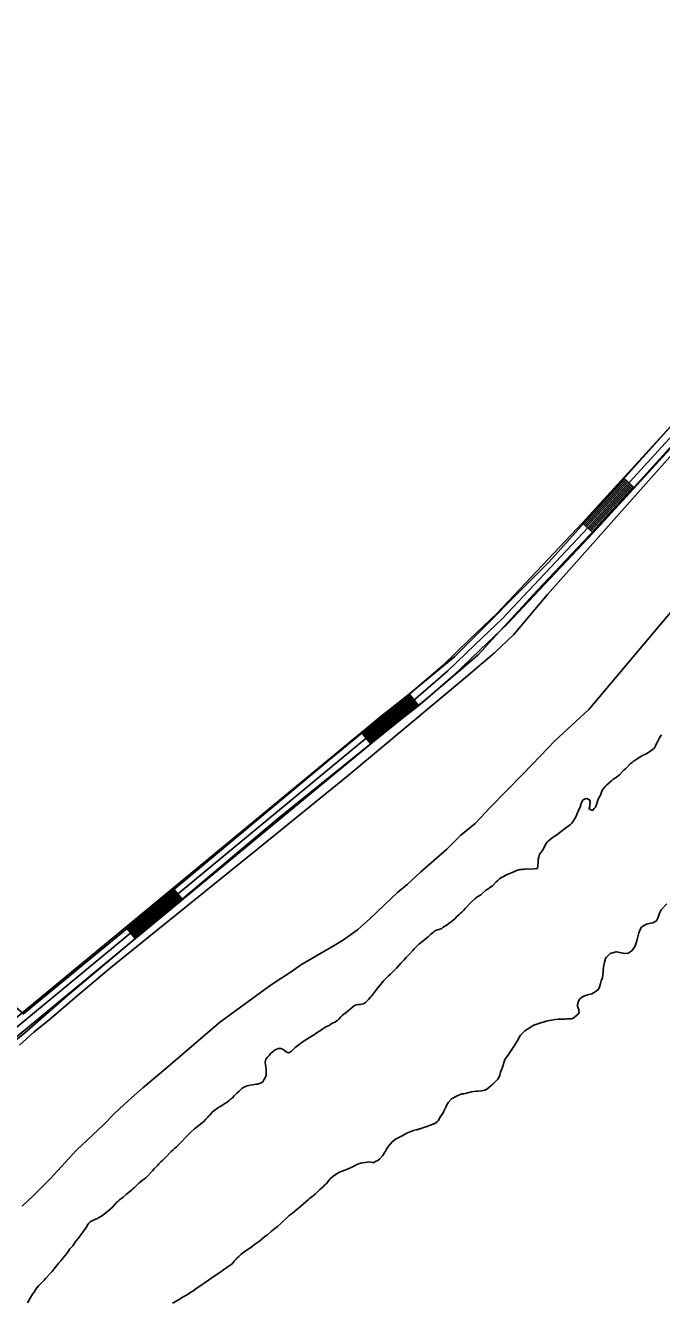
# Model space of a CAD drawing. Extents: x 3177185 to 3215018, y 812988 to 838321.
# Drawn here: x 3204426 to 3205726, y 833574 to 836182 of the extents above; entities that cross this region are included whole.
import ezdxf

# ---------------------------------------------------------------- set-up
doc = ezdxf.new("R2010")
doc.units = 0
for name, color, linetype in [('V-LEVE-TOET', 7, 'Continuous'), ('V-ROAD-CNTR', 7, 'Continuous'), ('V-SITE-VEGE', 7, 'Continuous'), ('V-TOPO-SHOR', 7, 'Continuous')]:
    doc.layers.add(name, color=color, linetype=linetype)

msp = doc.modelspace()

# ---------------------------------------------------------------- linework, layer by layer
at = {"layer": 'V-LEVE-TOET'}
for points in [[(3206477.2, 836395.2), (3206456, 836106.4), (3206439.6, 835986.9), (3206437.8, 835969.7), (3206431.1, 835952.6), (3206415.6, 835932.4), (3206397, 835918.5), (3206379.2, 835905.2), (3206351.8, 835885.4), (3206321.3, 835862), (3206305.6, 835846.7), (3206282.1, 835822.7), (3206265.2, 835802.4), (3206244.5, 835781.5), (3206215.1, 835757.1), (3206050.6, 835598.5), (3205966.8, 835521.9), (3205896.6, 835462.3), (3205869.3, 835436.5), (3205834.2, 835398.1), (3205810, 835372.3), (3205775.3, 835337.5), (3205732.1, 835288.6), (3205492.8, 835019.8)], [(3204413.6, 834099.7), (3204443.2, 834126.1), (3204474.6, 834150.9), (3204535.9, 834203.8), (3204599.5, 834257.6), (3204677.8, 834320.9), (3204901.1, 834500.2), (3205085.7, 834650.5), (3205325.2, 834850.6), (3205384.9, 834900.5), (3205424.2, 834937.9), (3205456.5, 834976.4), (3205492.8, 835019.8)], [(3205711.9, 834944.2), (3205763.1, 835004.9)], [(3205711.9, 834944.2), (3205577.7, 834785), (3205508.1, 834721.1), (3205478.8, 834690.4), (3205443.1, 834653.9), (3205407.2, 834617.1), (3205376.8, 834585.3), (3205344.9, 834552.2), (3205316.2, 834528.1), (3205287.2, 834499.7), (3205260.9, 834476.3), (3205233.9, 834453.2), (3205205.9, 834427.4), (3205186.6, 834411.1), (3205159.6, 834386.3), (3205129.7, 834357.2), (3205104.7, 834334.8), (3205076, 834314.7), (3205056.7, 834303.3), (3205035.7, 834290.6), (3205019.3, 834281.2), (3204990, 834264.4), (3204966.7, 834248), (3204942.3, 834232), (3204923.3, 834218.9), (3204822.4, 834145.9), (3204741.1, 834075.7), (3204699.1, 834040.2), (3204665.8, 834012.1), (3204636.8, 833986.3), (3204608.1, 833959.6), (3204585.5, 833936.8), (3204530.2, 833884.7), (3204499.2, 833851.2), (3204477.2, 833827.1), (3204441.9, 833791.7), (3204419.3, 833770.3)]]:
    msp.add_lwpolyline(points, dxfattribs=at)
at = {"layer": 'V-ROAD-CNTR'}
for p, q in [((3205648.6, 835258.3), (3205670.7, 835238.1)), ((3205564.2, 835166.1), (3205586.4, 835145.8)), ((3205210.9, 834816.5), (3205229.3, 834792.9)), ((3205112.9, 834738.2), (3205132.1, 834715)), ((3204727.5, 834419.7), (3204746.6, 834396.6)), ((3204631.1, 834340.1), (3204650.2, 834317))]:
    msp.add_line(p, q, dxfattribs=at)
for points in [[(3201864.3, 832213.2), (3202706, 832924.7), (3203292.9, 833419.7), (3203652.9, 833722.5), (3203671.2, 833736.2), (3203697.7, 833753.6), (3203732.5, 833776.9), (3203767.7, 833796.4), (3203801.5, 833810.2), (3204158.2, 833970.4), (3204180.8, 833982), (3204197.6, 833995.3), (3204244.8, 834027.4), (3204309.9, 834077.6), (3204395.3, 834145.4), (3205152.3, 834770.6), (3205214, 834819), (3205279.2, 834875.2), (3205334.6, 834928.4), (3205389.8, 834980.9), (3205564.3, 835166.1), (3205758.6, 835378.6), (3205986.3, 835636.7)], [(3205997.5, 835626.8), (3205769.8, 835368.6), (3205575.3, 835155.9), (3205400.5, 834970.3), (3205345, 834917.5), (3205289.3, 834864.2), (3205223.6, 834807.4), (3205161.7, 834758.9), (3204404.7, 834133.7), (3204319.1, 834065.8), (3204253.6, 834015.3), (3204206.5, 833983.2), (3204189, 833969.4), (3204164.7, 833956.8), (3203807.4, 833796.4), (3203774.2, 833782.8), (3203740.3, 833764.1), (3203705.9, 833741.1), (3203679.9, 833724), (3203662.2, 833710.7), (3203302.6, 833408.2), (3202715.7, 832913.2), (3201873.9, 832201.7)], [(3202803.5, 832967.7), (3203312.3, 833396.8), (3203671.6, 833699), (3203688.5, 833711.7), (3203714.2, 833728.6), (3203748.1, 833751.3), (3203780.7, 833769.3), (3203813.3, 833782.6), (3204171.2, 833943.3), (3204197.1, 833956.7), (3204215.4, 833971.1), (3204262.4, 834003.1), (3204328.3, 834054), (3204414.2, 834122), (3205171.1, 834747.3), (3205233.1, 834795.8), (3205299.4, 834853.1), (3205355.3, 834906.7), (3205411.1, 834959.7), (3205586.2, 835145.7), (3205781, 835358.6), (3206008.8, 835616.9)], [(3205566.4, 835164.1), (3205650.8, 835256.3)], [(3205568.7, 835162), (3205653, 835254.3)], [(3205570.9, 835160), (3205655.2, 835252.3)], [(3205573.1, 835158), (3205657.5, 835250.2)], [(3205575.3, 835156), (3205659.7, 835248.2)], [(3205577.5, 835153.9), (3205661.9, 835246.2)], [(3205579.7, 835151.9), (3205664.1, 835244.2)], [(3205581.9, 835149.9), (3205666.3, 835242.1)], [(3205584.2, 835147.9), (3205668.5, 835240.1)], [(3205114.9, 834735.8), (3205154.2, 834768.3), (3205212.7, 834814.1)], [(3205116.8, 834733.5), (3205156, 834766), (3205214.6, 834811.8)], [(3205118.7, 834731.2), (3205157.9, 834763.6), (3205216.4, 834809.4)], [(3205120.6, 834728.9), (3205159.8, 834761.3), (3205218.2, 834807)], [(3205122.5, 834726.6), (3205161.7, 834758.9), (3205220.1, 834804.7)], [(3205124.4, 834724.3), (3205163.6, 834756.6), (3205221.9, 834802.3)], [(3205126.3, 834722), (3205165.4, 834754.3), (3205223.8, 834799.9)], [(3205128.2, 834719.6), (3205167.3, 834751.9), (3205225.6, 834797.6)], [(3205130.1, 834717.3), (3205169.2, 834749.6), (3205227.5, 834795.2)], [(3204633, 834337.8), (3204729.4, 834417.4)], [(3204634.9, 834335.5), (3204731.3, 834415.1)], [(3204636.8, 834333.2), (3204733.2, 834412.8)], [(3204638.7, 834330.9), (3204735.1, 834410.5)], [(3204640.6, 834328.6), (3204737, 834408.2)], [(3204642.5, 834326.2), (3204738.9, 834405.8)], [(3204644.5, 834323.9), (3204740.8, 834403.5)], [(3204646.4, 834321.6), (3204742.7, 834401.2)], [(3204648.3, 834319.3), (3204744.6, 834398.9)]]:
    msp.add_lwpolyline(points, dxfattribs=at)
at = {"layer": 'V-SITE-VEGE'}
for points in [[(3205737.2, 834388.3), (3205725.2, 834375.6), (3205721.9, 834369.2), (3205719.9, 834363.2), (3205717.9, 834357.5), (3205715.6, 834353.5), (3205708.3, 834349.5), (3205703.9, 834348.8), (3205700.9, 834348.1), (3205695.2, 834346.8), (3205687.6, 834342.8), (3205685.2, 834340.4), (3205682.3, 834335.8), (3205679.6, 834329.1), (3205676.3, 834315.1), (3205672.6, 834303.7), (3205670.3, 834298.7), (3205666, 834292.7), (3205661.7, 834289.7), (3205658.7, 834287.3), (3205651.3, 834286.6), (3205647.3, 834287.6), (3205643.6, 834287.9), (3205640.3, 834288.9), (3205637.3, 834289.6), (3205633.6, 834290.3), (3205621.3, 834286.9), (3205613.6, 834278.9), (3205611.3, 834276.5), (3205609.3, 834269.2), (3205607.6, 834258.5), (3205606.7, 834252.8), (3205606.7, 834247.5), (3205606, 834242.8), (3205605.4, 834236.8), (3205603, 834231.1), (3205601.7, 834225.1), (3205599.4, 834218.1), (3205596.4, 834213.4), (3205592.4, 834209.7), (3205583.4, 834204.4), (3205574.7, 834202)], [(3205574.7, 834202), (3205568.7, 834200.3), (3205564.4, 834198), (3205559.4, 834194.3), (3205556.1, 834189.6), (3205554.7, 834182.3), (3205554.7, 834179), (3205556.8, 834171.3), (3205557.8, 834164.9), (3205553.1, 834160.6), (3205547.8, 834156.2), (3205544.4, 834154.2), (3205541.4, 834153.2), (3205532.4, 834152.9), (3205528.8, 834152.5), (3205523.1, 834152.2), (3205519.4, 834152.5), (3205515.1, 834152.5), (3205504.7, 834151.1), (3205493.4, 834148.8), (3205490.4, 834148.1), (3205485.1, 834146.4), (3205481.4, 834145.4), (3205473, 834143.1), (3205465.4, 834140), (3205459.4, 834137), (3205452, 834132.3), (3205446.7, 834129), (3205437.7, 834120), (3205434.7, 834113.9), (3205431.1, 834107.3), (3205427.7, 834101.9), (3205421.7, 834092.9), (3205411.8, 834078.5), (3205407.1, 834072.2), (3205405.1, 834067.8), (3205403.8, 834063.1), (3205401.8, 834056.5), (3205400.5, 834052.5), (3205397.2, 834044.1), (3205395.8, 834038.4), (3205393.5, 834033.4), (3205391.2, 834030.1), (3205385.8, 834024.4), (3205376.5, 834015.7), (3205373.2, 834013), (3205368.9, 834009.7), (3205364.9, 834007.3), (3205357.8, 834006), (3205351.5, 834005.6), (3205347.2, 834005.3), (3205337.5, 834004.3), (3205327.5, 834001.6), (3205322.1, 834000.2), (3205317.8, 833999.9), (3205311.5, 833997.5), (3205306.8, 833995.2), (3205297.1, 833989.5), (3205290.8, 833983.1), (3205288.1, 833978.8), (3205286.1, 833974.1), (3205283.2, 833968.4), (3205281.2, 833964.4), (3205279.5, 833961.4), (3205273.2, 833951.4), (3205270.5, 833945.7), (3205268.2, 833943.4), (3205262.9, 833939.4), (3205253.9, 833936.3), (3205244.5, 833932.3), (3205236.2, 833929.6), (3205225.2, 833926.6), (3205219.2, 833924.9), (3205210.5, 833921.6), (3205204.2, 833918.9), (3205195.8, 833914.2), (3205185.1, 833908.8), (3205182.5, 833907.1), (3205178.2, 833904.1), (3205175.2, 833901.8), (3205167.8, 833893.1), (3205163.8, 833886.7), (3205161.8, 833883.1), (3205159.2, 833879.1), (3205155.5, 833873.4), (3205150.2, 833867), (3205145.9, 833864), (3205142.9, 833862.3), (3205138.2, 833860), (3205134.9, 833860), (3205128.5, 833861), (3205124.8, 833860.6), (3205110.8, 833858.6), (3205103.5, 833855.9), (3205098.8, 833853.2), (3205090.5, 833848.9), (3205085.8, 833846.9), (3205080.8, 833844.9), (3205071.5, 833841.2), (3205067.8, 833839.8), (3205060.8, 833836.1)], [(3205060.8, 833836.1), (3205054.5, 833830.8), (3205048.8, 833826.1), (3205046.1, 833822.8), (3205041.2, 833817.1), (3205038.2, 833814.1), (3205034.2, 833810), (3205027.8, 833804.4), (3205018.2, 833795), (3205011.5, 833789.6), (3205006.8, 833786.3), (3205004.5, 833784.3), (3204993.5, 833774.6), (3204984.5, 833766.9), (3204976.5, 833760.5), (3204971.2, 833755.8), (3204965.2, 833751.5), (3204962.5, 833748.5), (3204948.2, 833735.4), (3204940.9, 833728.7), (3204933.2, 833723), (3204928.2, 833719), (3204920.9, 833712.3), (3204915.2, 833708.3), (3204904.2, 833699.3), (3204893.9, 833691.9), (3204889.2, 833688.2), (3204882.2, 833683.2), (3204877.2, 833679.9), (3204866.9, 833672.2), (3204862.2, 833667.8), (3204858.9, 833664.8), (3204856.6, 833662.5), (3204853.2, 833658.8), (3204847.9, 833652.4), (3204837.2, 833645.1), (3204831.2, 833641.1), (3204827.6, 833637.7), (3204813.6, 833628.7), (3204807.2, 833624.3), (3204799.9, 833619.3), (3204792.9, 833614.9), (3204786.9, 833610.6), (3204774.2, 833601.6), (3204767.9, 833597.2), (3204763.9, 833594.9), (3204758.2, 833590.8), (3204753.6, 833588.2), (3204748.6, 833585.5), (3204738.9, 833579.1), (3204734.2, 833576.4), (3204726.6, 833572.1)]]:
    msp.add_lwpolyline(points, dxfattribs=at)
at = {"layer": 'V-TOPO-SHOR'}
for points in [[(3203284.6, 835103.4), (3203772.6, 834704.9), (3204157.6, 834391.5), (3204421.8, 834163.2), (3204650.1, 834351.2), (3205053.1, 834687), (3205303.8, 834893), (3205496.4, 835086.6), (3205832.1, 835460.5), (3206013.5, 835657.5), (3206223.9, 835881.3), (3206273.2, 835955.2), (3206306.7, 836020.1), (3206317.9, 836069.4), (3206324.6, 836154.4), (3206322.4, 836212.6), (3206317.9, 836259.7), (3206309, 836291), (3206300, 836335.8), (3206246.3, 836528.3)], [(3206373.9, 836040.3), (3206338.1, 836029.1), (3206304.5, 835961.9), (3206264.2, 835897), (3206040.3, 835646.3), (3205919.5, 835514.2), (3205637.4, 835203), (3205471.7, 835028.4), (3205350.8, 834896.3), (3205245.6, 834806.8), (3204943.4, 834562.8), (3204511.4, 834200.1), (3204424, 834124), (3204265.1, 833998.6), (3204159.9, 833933.7), (3204072.6, 833891.2), (3203830.8, 833783.7), (3203730.1, 833741.2), (3203674.1, 833707.6), (3203499.5, 833559.9), (3202948.8, 833092), (3202684.6, 832874.8), (3202360, 832597.2), (3202066.8, 832346.5)], [(3205726.2, 834733), (3205721.8, 834727.4), (3205719.2, 834722), (3205717.8, 834719), (3205714.8, 834712.7), (3205712.9, 834709), (3205710.9, 834706.3), (3205707.5, 834703), (3205705.2, 834701), (3205699.5, 834697.3), (3205696.2, 834695.3), (3205691.9, 834693.3), (3205688.9, 834691.9), (3205683.9, 834688.9), (3205672.5, 834681.5), (3205668.5, 834678.9), (3205665.9, 834676.8), (3205662.2, 834674.2), (3205655.2, 834666.5), (3205652.5, 834663.8), (3205649.9, 834661.5), (3205645.9, 834657.4), (3205640.2, 834651.4), (3205634.2, 834646.7), (3205629.9, 834644.1), (3205626.9, 834642), (3205623.9, 834639.4), (3205619.2, 834635.4), (3205613.5, 834630.7), (3205610.6, 834628), (3205608.2, 834624.3), (3205604.9, 834620), (3205602.2, 834612), (3205600.6, 834609), (3205597.3, 834602.9), (3205595.9, 834599.6), (3205594.3, 834595.3), (3205592.9, 834590.9), (3205590.9, 834585.6), (3205588.6, 834582.9), (3205585.3, 834578.9), (3205581.6, 834580.2), (3205577.6, 834582.9), (3205579.3, 834585.9), (3205579.9, 834589.9), (3205580.6, 834595.6), (3205578.9, 834600.6), (3205574.6, 834602.6), (3205571.2, 834602.9), (3205566.2, 834600.2), (3205564.2, 834597.5), (3205562.2, 834593.2), (3205559.6, 834585.8), (3205557.2, 834580.8), (3205554.6, 834573.8), (3205552.9, 834570.5)], [(3205552.9, 834570.5), (3205551.6, 834567.1), (3205548.6, 834562.1), (3205545.6, 834557.1), (3205542.6, 834552.8), (3205540.3, 834550.4), (3205537.6, 834548.4), (3205528, 834541.4), (3205524.6, 834538.4), (3205521, 834535.7), (3205515.3, 834531.7), (3205511.3, 834528.3), (3205505.6, 834524.6), (3205499, 834520.3), (3205494.6, 834516.3), (3205492.6, 834513.9), (3205489.6, 834510.6), (3205484.6, 834500.2), (3205482, 834496.2), (3205480, 834493.9), (3205477, 834489.2), (3205475, 834483.2), (3205474.3, 834479.2), (3205474, 834475.8), (3205474, 834472.2), (3205473.4, 834466.2), (3205472.4, 834460.5), (3205466.4, 834459.8), (3205457, 834459.1), (3205451.7, 834459.4), (3205447.7, 834459.1), (3205444.3, 834458.8), (3205441.3, 834458.1), (3205437, 834458.1), (3205429.7, 834456.1), (3205425.3, 834454), (3205421, 834452.4), (3205417.7, 834451), (3205414.3, 834449.7), (3205407.7, 834446.3), (3205402, 834443), (3205397.7, 834441), (3205394.7, 834439), (3205390.7, 834435.3), (3205388.3, 834432.9), (3205381, 834425.2), (3205374.3, 834420.6), (3205371, 834418.2), (3205367.3, 834415.9), (3205359.3, 834409.2), (3205356.7, 834406.8), (3205350.7, 834402.8), (3205347.7, 834400.8), (3205344.3, 834398.5), (3205338, 834392.1), (3205334.3, 834389.1), (3205328, 834381.7), (3205325, 834378.4), (3205321.4, 834374.7), (3205317.7, 834371.4), (3205315.4, 834369), (3205312.4, 834366.4), (3205308.4, 834362.7), (3205303.7, 834357.7), (3205299.4, 834354), (3205296.7, 834352), (3205292, 834348.6), (3205287.7, 834345.3), (3205280, 834340.3), (3205276.7, 834337.9), (3205273, 834336.2), (3205266, 834334.2), (3205263, 834332.9), (3205259.7, 834330.2), (3205254.4, 834326.2), (3205250, 834321.5), (3205245.7, 834318.2), (3205241.4, 834314.8), (3205238.7, 834312.8), (3205232.4, 834307.4), (3205230.1, 834305.4), (3205225.7, 834301.8), (3205220.4, 834296.1), (3205217.7, 834293.1), (3205210.1, 834284.7), (3205204.1, 834278.3), (3205199.7, 834273.7), (3205193.4, 834266.6), (3205184.1, 834256.9), (3205178.1, 834250.6), (3205175.4, 834247.6), (3205172.1, 834244.2), (3205167.8, 834240.9), (3205162.8, 834235.9), (3205160.4, 834233.5), (3205157.8, 834230.5), (3205152.1, 834223.8), (3205146.1, 834216.5), (3205141.5, 834210.1), (3205135.1, 834202.1), (3205133.1, 834199.8)], [(3205651.3, 834286.6), (3205658.7, 834287.3), (3205661.7, 834289.7), (3205666, 834292.7), (3205670.3, 834298.7), (3205672.6, 834303.7), (3205676.3, 834315.1), (3205679.6, 834329.1), (3205680.9, 834332.4), (3205682.3, 834335.8), (3205685.2, 834340.4), (3205687.6, 834342.8), (3205695.2, 834346.8), (3205700.9, 834348.1), (3205703.9, 834348.8), (3205708.3, 834349.5), (3205715.6, 834353.5), (3205717.9, 834357.5), (3205719.9, 834363.2), (3205721.9, 834369.2), (3205725.2, 834375.6), (3205737.2, 834388.3)], [(3205185.1, 833908.8), (3205195.8, 833914.2), (3205204.2, 833918.9), (3205210.5, 833921.6), (3205219.2, 833924.9), (3205225.2, 833926.6), (3205232.5, 833928.6), (3205236.2, 833929.6), (3205244.5, 833932.3), (3205253.9, 833936.3), (3205256.9, 833937.3), (3205262.9, 833939.4), (3205268.2, 833943.4), (3205270.5, 833945.7), (3205273.2, 833951.4), (3205279.5, 833961.4), (3205281.2, 833964.4), (3205283.2, 833968.4), (3205286.1, 833974.1), (3205288.1, 833978.8), (3205290.8, 833983.1), (3205297.1, 833989.5), (3205306.8, 833995.2), (3205311.5, 833997.5), (3205317.8, 833999.9), (3205322.1, 834000.2), (3205327.5, 834001.6), (3205337.5, 834004.3), (3205347.2, 834005.3), (3205351.5, 834005.6), (3205357.8, 834006), (3205364.9, 834007.3), (3205368.9, 834009.7), (3205373.2, 834013), (3205376.5, 834015.7), (3205381.2, 834020), (3205385.8, 834024.4), (3205391.2, 834030.1), (3205393.5, 834033.4), (3205395.8, 834038.4), (3205397.2, 834044.1), (3205400.5, 834052.5), (3205401.8, 834056.5), (3205403.8, 834063.1), (3205405.1, 834067.8), (3205407.1, 834072.2), (3205411.8, 834078.5), (3205421.7, 834092.9), (3205427.7, 834101.9), (3205431.1, 834107.3), (3205434.7, 834113.9), (3205437.7, 834120), (3205446.7, 834129), (3205452, 834132.3), (3205459.4, 834137), (3205465.4, 834140), (3205473, 834143.1), (3205481.4, 834145.4), (3205485.1, 834146.4), (3205490.4, 834148.1), (3205493.4, 834148.8), (3205504.7, 834151.1), (3205515.1, 834152.5), (3205519.4, 834152.5), (3205523.1, 834152.2), (3205528.8, 834152.5), (3205532.4, 834152.9), (3205541.4, 834153.2), (3205544.4, 834154.2), (3205547.8, 834156.2), (3205553.1, 834160.6), (3205557.8, 834164.9), (3205556.8, 834171.3), (3205554.7, 834179), (3205554.7, 834182.3), (3205556.1, 834189.6), (3205559.4, 834194.3), (3205564.4, 834198), (3205568.7, 834200.3), (3205574.7, 834202), (3205583.4, 834204.4), (3205592.4, 834209.7), (3205596.4, 834213.4), (3205599.4, 834218.1), (3205601.7, 834225.1), (3205603, 834231.1), (3205605.4, 834236.8), (3205606, 834242.8), (3205606.7, 834247.5), (3205606.7, 834252.8), (3205607.6, 834258.5), (3205609.3, 834269.2), (3205611.3, 834276.5), (3205613.6, 834278.9), (3205621.3, 834286.9), (3205633.6, 834290.3), (3205637.3, 834289.6), (3205640.3, 834288.9), (3205643.6, 834287.9), (3205647.3, 834287.6), (3205651.3, 834286.6)], [(3205133.1, 834199.8), (3205131.1, 834197.4), (3205126.8, 834192.7), (3205124.1, 834189.7), (3205121.2, 834186.4), (3205116.5, 834183.7), (3205110.1, 834182.7), (3205105.1, 834182.3), (3205099.8, 834181), (3205095.1, 834178), (3205085.5, 834169.3), (3205081.5, 834165.9), (3205076.8, 834162.6), (3205073.5, 834160.3), (3205070.8, 834157.2), (3205066.5, 834152.2), (3205063.5, 834149.6), (3205058.5, 834146.5), (3205054.8, 834144.9), (3205049.8, 834142.2), (3205046.5, 834139.8), (3205040.1, 834136.8), (3205031.5, 834131.1), (3205026.8, 834127.8), (3205022.5, 834125.1), (3205019.5, 834123.4), (3205016.8, 834121.4), (3205009.8, 834117.1), (3205004.8, 834113.4), (3204999.2, 834110), (3204991.8, 834105.7), (3204982.5, 834099), (3204979.8, 834097), (3204977.2, 834094.6), (3204974.8, 834091.6), (3204968.8, 834086.3), (3204963.8, 834083.6), (3204960.8, 834084.6), (3204952.5, 834090.6), (3204948.1, 834092.9), (3204943.4, 834092.9), (3204936.1, 834089.9), (3204930.1, 834085.2), (3204926.8, 834082.2), (3204924.5, 834079.2), (3204920.8, 834074.8), (3204917.5, 834070.8), (3204916.1, 834064.5), (3204916.5, 834058.8), (3204917.2, 834055.5), (3204917.8, 834048.8), (3204918.2, 834041.8), (3204918.2, 834038.4), (3204916.5, 834033.8), (3204913.5, 834028.4), (3204910.9, 834024.4), (3204906.5, 834022.1), (3204900.2, 834020), (3204896.9, 834019.4), (3204890.9, 834018.7), (3204885.5, 834017.7), (3204882.5, 834017), (3204879.2, 834016.3), (3204875.9, 834015.3), (3204869.2, 834011.3), (3204862.5, 834005.6), (3204857.9, 834001.3), (3204851.9, 833994.9), (3204848.9, 833991.6), (3204845.2, 833988.9), (3204842.5, 833986.2), (3204837.5, 833982.5), (3204834.5, 833980.9), (3204829.2, 833977.5), (3204826.5, 833975.8), (3204822.5, 833973.5), (3204818.5, 833970.5), (3204811.2, 833965.1), (3204808.5, 833963.4), (3204806.2, 833960.8), (3204802.5, 833956.4), (3204800.2, 833954.1), (3204797.9, 833951.7), (3204794.9, 833948.4), (3204790.2, 833943.7), (3204781.2, 833936.3), (3204771.2, 833928.3), (3204764.2, 833922), (3204757.9, 833915.6), (3204754.2, 833912.3), (3204744.2, 833901.6), (3204740.9, 833897.9), (3204734.6, 833891.5), (3204731.3, 833888.8), (3204727.9, 833885.8), (3204722.9, 833881.5), (3204713.9, 833871.8), (3204705.9, 833863.8), (3204702.3, 833860.8), (3204698.3, 833856.7), (3204696.3, 833854.4)], [(3204726.6, 833572.1), (3204734.2, 833576.4), (3204738.9, 833579.1), (3204748.6, 833585.5), (3204753.6, 833588.2), (3204758.2, 833590.8), (3204763.9, 833594.9), (3204767.9, 833597.2), (3204774.2, 833601.6), (3204786.9, 833610.6), (3204792.9, 833614.9), (3204799.9, 833619.3), (3204807.2, 833624.3), (3204813.6, 833628.7), (3204827.6, 833637.7), (3204831.2, 833641.1), (3204837.2, 833645.1), (3204842.6, 833648.8), (3204847.9, 833652.4), (3204853.2, 833658.8), (3204856.6, 833662.5), (3204858.9, 833664.8), (3204862.2, 833667.8), (3204866.9, 833672.2), (3204877.2, 833679.9), (3204882.2, 833683.2), (3204889.2, 833688.2), (3204893.9, 833691.9), (3204904.2, 833699.3), (3204915.2, 833708.3), (3204920.9, 833712.3), (3204928.2, 833719), (3204933.2, 833723), (3204940.9, 833728.7), (3204948.2, 833735.4), (3204962.5, 833748.5), (3204965.2, 833751.5), (3204971.2, 833755.8), (3204976.5, 833760.5), (3204984.5, 833766.9), (3204993.5, 833774.6), (3205004.5, 833784.3), (3205006.8, 833786.3), (3205011.5, 833789.6), (3205018.2, 833795), (3205027.8, 833804.4), (3205034.2, 833810), (3205038.2, 833814.1), (3205041.2, 833817.1), (3205046.1, 833822.8), (3205048.8, 833826.1), (3205054.5, 833830.8), (3205060.8, 833836.1), (3205067.8, 833839.8), (3205071.5, 833841.2), (3205080.8, 833844.9), (3205085.8, 833846.9), (3205090.5, 833848.9), (3205098.8, 833853.2), (3205103.5, 833855.9), (3205110.8, 833858.6), (3205124.8, 833860.6), (3205128.5, 833861), (3205134.9, 833860), (3205138.2, 833860), (3205142.9, 833862.3), (3205145.9, 833864), (3205150.2, 833867), (3205155.5, 833873.4), (3205159.2, 833879.1), (3205161.8, 833883.1), (3205163.8, 833886.7), (3205167.8, 833893.1), (3205175.2, 833901.8), (3205178.2, 833904.1), (3205182.5, 833907.1), (3205185.1, 833908.8)], [(3204696.3, 833854.4), (3204691.3, 833849), (3204689.3, 833846.7), (3204685.6, 833842.4), (3204683, 833840), (3204674.3, 833830.7), (3204671, 833828), (3204665, 833823.6), (3204661.3, 833820.3), (3204657.6, 833817.3), (3204653, 833812.9), (3204649, 833808.9), (3204646.3, 833806.9), (3204643, 833803.9), (3204635.3, 833797.2), (3204631.7, 833794.2), (3204625.3, 833789.2), (3204618.3, 833783.5), (3204614.7, 833780.1), (3204612.3, 833777.8), (3204608, 833773.1), (3204604.3, 833769.4), (3204593.7, 833759.4), (3204590.3, 833756.7), (3204587.3, 833754.7), (3204584, 833752.4), (3204581, 833750), (3204576, 833747.3), (3204571.7, 833745), (3204567.7, 833743.6), (3204563.3, 833741.6), (3204558.7, 833739), (3204555.7, 833735.9), (3204553.3, 833733.3), (3204549.7, 833727.3), (3204543.4, 833717.2), (3204539.4, 833712.2), (3204535.4, 833707.5), (3204533.4, 833704.5), (3204528.7, 833699.2), (3204522.4, 833689.5), (3204516.7, 833683.1), (3204514.4, 833679.8), (3204510.1, 833673.4), (3204503.1, 833664.7), (3204498.8, 833659.4), (3204494.4, 833655), (3204490.1, 833649.4), (3204486.8, 833645), (3204484.8, 833642.3), (3204480.4, 833637), (3204477.1, 833634), (3204466.8, 833622.6), (3204463.8, 833619.3), (3204458.8, 833613.9), (3204455.8, 833610.9), (3204453.1, 833608.2), (3204449.1, 833603.9), (3204446.1, 833599.9), (3204443.5, 833595.2), (3204440.5, 833590.8), (3204438.5, 833587.5), (3204435.2, 833582.5), (3204430.2, 833573.1)]]:
    msp.add_lwpolyline(points, dxfattribs=at)

doc.saveas('drawing.dxf')
